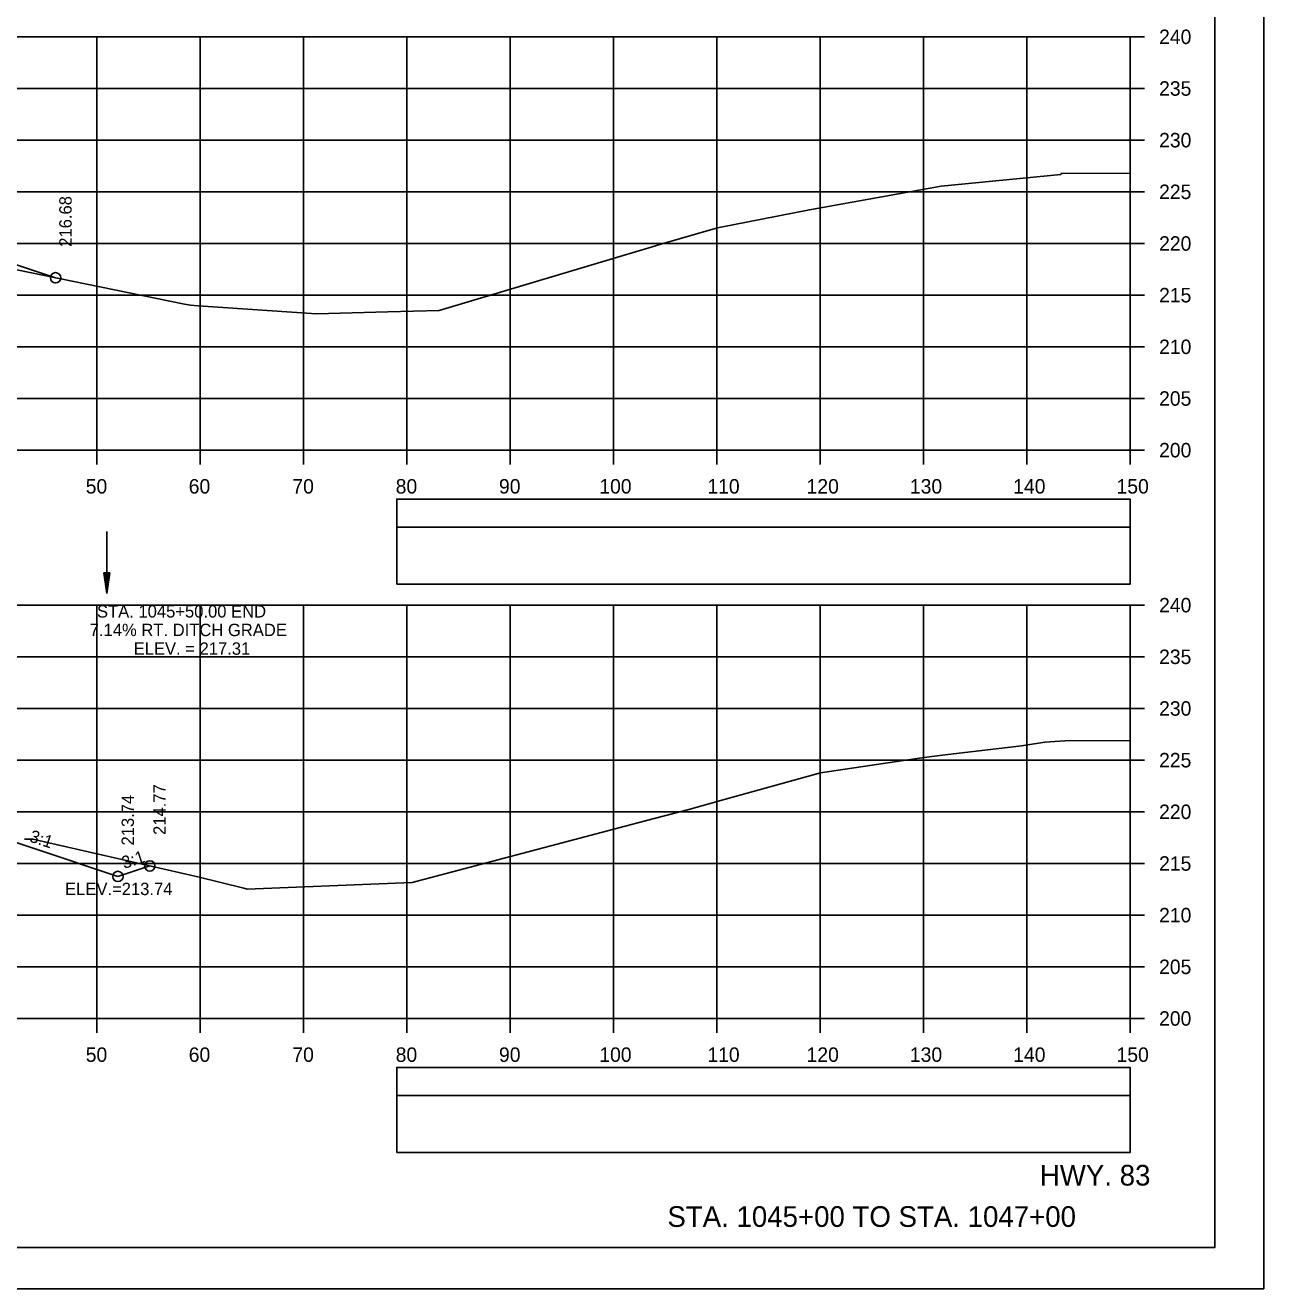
# Model space of a CAD drawing. Extents: x 1386544 to 1388153, y 379785 to 390999.
# Drawn here: x 1387402.7 to 1387522.6, y 387158.9 to 387281.1 of the extents above; entities that cross this region are included whole.
import ezdxf

# ---------------------------------------------------------------- set-up
doc = ezdxf.new("R2010")
doc.units = 0
for name, color, linetype in [('R_Axis', 7, 'Continuous'), ('R_Axis Annot', 7, 'Continuous'), ('R_Border', 7, 'Continuous'), ('R_Draft', 7, 'Continuous'), ('R_Exist Surface', 7, 'Continuous'), ('R_Fin Surface', 7, 'Continuous'), ('R_Grid', 7, 'Continuous'), ('R_No Plot', 7, 'Continuous'), ('R_Water', 7, 'Continuous'), ('R_Xsect Elev', 7, 'Continuous'), ('R_Xsect Slope', 7, 'Continuous')]:
    doc.layers.add(name, color=color, linetype=linetype)

msp = doc.modelspace()

# ---------------------------------------------------------------- linework, layer by layer
at = {"layer": 'R_Axis'}
for p, q in [((1387509.68, 387240.01), (1387509.68, 387280.01)), ((1387511.08, 387280.01), (1387509.68, 387280.01)), ((1387511.08, 387275.01), (1387509.68, 387275.01)), ((1387511.08, 387270.01), (1387509.68, 387270.01)), ((1387511.08, 387265.01), (1387509.68, 387265.01)), ((1387511.08, 387260.01), (1387509.68, 387260.01)), ((1387511.08, 387255.01), (1387509.68, 387255.01)), ((1387511.08, 387250.01), (1387509.68, 387250.01)), ((1387511.08, 387245.01), (1387509.68, 387245.01)), ((1387209.68, 387240.01), (1387509.68, 387240.01)), ((1387409.68, 387238.61), (1387409.68, 387240.01)), ((1387419.68, 387238.61), (1387419.68, 387240.01)), ((1387429.68, 387238.61), (1387429.68, 387240.01)), ((1387439.68, 387238.61), (1387439.68, 387240.01)), ((1387449.68, 387238.61), (1387449.68, 387240.01)), ((1387459.68, 387238.61), (1387459.68, 387240.01)), ((1387469.68, 387238.61), (1387469.68, 387240.01)), ((1387479.68, 387238.61), (1387479.68, 387240.01)), ((1387489.68, 387238.61), (1387489.68, 387240.01)), ((1387499.68, 387238.61), (1387499.68, 387240.01)), ((1387509.68, 387238.61), (1387509.68, 387240.01)), ((1387511.08, 387240.01), (1387509.68, 387240.01)), ((1387509.68, 387185.01), (1387509.68, 387225.01)), ((1387511.08, 387225.01), (1387509.68, 387225.01)), ((1387511.08, 387220.01), (1387509.68, 387220.01)), ((1387511.08, 387215.01), (1387509.68, 387215.01)), ((1387511.08, 387210.01), (1387509.68, 387210.01)), ((1387511.08, 387205.01), (1387509.68, 387205.01)), ((1387511.08, 387200.01), (1387509.68, 387200.01)), ((1387511.08, 387195.01), (1387509.68, 387195.01)), ((1387511.08, 387190.01), (1387509.68, 387190.01)), ((1387209.68, 387185.01), (1387509.68, 387185.01)), ((1387409.68, 387183.61), (1387409.68, 387185.01)), ((1387419.68, 387183.61), (1387419.68, 387185.01)), ((1387429.68, 387183.61), (1387429.68, 387185.01)), ((1387439.68, 387183.61), (1387439.68, 387185.01)), ((1387449.68, 387183.61), (1387449.68, 387185.01)), ((1387459.68, 387183.61), (1387459.68, 387185.01)), ((1387469.68, 387183.61), (1387469.68, 387185.01)), ((1387479.68, 387183.61), (1387479.68, 387185.01)), ((1387489.68, 387183.61), (1387489.68, 387185.01)), ((1387499.68, 387183.61), (1387499.68, 387185.01)), ((1387509.68, 387183.61), (1387509.68, 387185.01)), ((1387511.08, 387185.01), (1387509.68, 387185.01))]:
    msp.add_line(p, q, dxfattribs=at)
at = {"layer": 'R_Axis Annot'}
for points in [[(1387438.7, 387232.56), (1387509.68, 387232.56), (1387509.68, 387235.27), (1387438.7, 387235.27)], [(1387438.7, 387227.03), (1387509.68, 387227.03), (1387509.68, 387232.56), (1387438.7, 387232.56)], [(1387438.7, 387177.56), (1387509.68, 387177.56), (1387509.68, 387180.27), (1387438.7, 387180.27)], [(1387438.7, 387172.03), (1387509.68, 387172.03), (1387509.68, 387177.56), (1387438.7, 387177.56)]]:
    msp.add_lwpolyline(points, close=True, dxfattribs=at)
at = {"layer": 'R_Border'}
for q in [(1387517.86, 387368.3), (1387201.68, 387162.84)]:
    msp.add_line((1387517.86, 387162.84), q, dxfattribs=at)
at = {"layer": 'R_Exist Surface'}
for points in [[(1387401.91, 387257.46), (1387418.16, 387254.14), (1387418.74, 387254.03), (1387419.46, 387253.98), (1387430.94, 387253.19), (1387437.83, 387253.38), (1387442.81, 387253.54), (1387460.28, 387258.74), (1387463.33, 387259.64), (1387464.27, 387259.93), (1387469.75, 387261.54), (1387478.64, 387263.28), (1387491.4, 387265.56), (1387502.97, 387266.67), (1387503.04, 387266.81), (1387509.68, 387266.77)], [(1387402.65, 387202.37), (1387403.49, 387202.36), (1387405.02, 387202.01), (1387419.43, 387198.71), (1387423.91, 387197.62), (1387424.21, 387197.53), (1387425, 387197.57), (1387440.2, 387198.16), (1387463.61, 387204.36), (1387466.95, 387205.23), (1387470.53, 387206.22), (1387479.7, 387208.77), (1387489.25, 387210.19), (1387490.5, 387210.37), (1387491.78, 387210.51), (1387499.15, 387211.4), (1387501.43, 387211.74), (1387503.84, 387211.9), (1387509.68, 387211.87)]]:
    msp.add_lwpolyline(points, dxfattribs=at)
at = {"layer": 'R_Fin Surface'}
for points in [[(1387295.73, 387252.22), (1387323.68, 387261.54), (1387329.94, 387262.58), (1387339.68, 387264.2), (1387345.68, 387263.98), (1387347.68, 387263.9), (1387359.68, 387263.45), (1387371.68, 387263), (1387373.68, 387262.93), (1387379.68, 387262.69), (1387387.95, 387261.31), (1387395.68, 387260.02), (1387405.68, 387256.69)], [(1387295.6, 387196.65), (1387323.68, 387206.01), (1387329.51, 387206.98), (1387339.68, 387208.68), (1387345.68, 387208.39), (1387347.68, 387208.29), (1387359.68, 387207.72), (1387371.68, 387207.14), (1387373.68, 387207.05), (1387379.68, 387206.76), (1387388.81, 387205.24), (1387395.68, 387204.09), (1387411.71, 387198.75), (1387414.79, 387199.77)]]:
    msp.add_lwpolyline(points, dxfattribs=at)
at = {"layer": 'R_Grid'}
for p, q in [((1387209.68, 387280.01), (1387509.68, 387280.01)), ((1387409.68, 387240.01), (1387409.68, 387280.01)), ((1387419.68, 387240.01), (1387419.68, 387280.01)), ((1387429.68, 387240.01), (1387429.68, 387280.01)), ((1387439.68, 387240.01), (1387439.68, 387280.01)), ((1387449.68, 387240.01), (1387449.68, 387280.01)), ((1387459.68, 387240.01), (1387459.68, 387280.01)), ((1387469.68, 387240.01), (1387469.68, 387280.01)), ((1387479.68, 387240.01), (1387479.68, 387280.01)), ((1387489.68, 387240.01), (1387489.68, 387280.01)), ((1387499.68, 387240.01), (1387499.68, 387280.01)), ((1387509.68, 387240.01), (1387509.68, 387280.01)), ((1387209.68, 387275.01), (1387509.68, 387275.01)), ((1387209.68, 387270.01), (1387509.68, 387270.01)), ((1387209.68, 387265.01), (1387509.68, 387265.01)), ((1387209.68, 387260.01), (1387509.68, 387260.01)), ((1387209.68, 387255.01), (1387509.68, 387255.01)), ((1387209.68, 387250.01), (1387509.68, 387250.01)), ((1387209.68, 387245.01), (1387509.68, 387245.01)), ((1387209.68, 387240.01), (1387509.68, 387240.01)), ((1387209.68, 387225.01), (1387509.68, 387225.01)), ((1387409.68, 387185.01), (1387409.68, 387225.01)), ((1387419.68, 387185.01), (1387419.68, 387225.01)), ((1387429.68, 387185.01), (1387429.68, 387225.01)), ((1387439.68, 387185.01), (1387439.68, 387225.01)), ((1387449.68, 387185.01), (1387449.68, 387225.01)), ((1387459.68, 387185.01), (1387459.68, 387225.01)), ((1387469.68, 387185.01), (1387469.68, 387225.01)), ((1387479.68, 387185.01), (1387479.68, 387225.01)), ((1387489.68, 387185.01), (1387489.68, 387225.01)), ((1387499.68, 387185.01), (1387499.68, 387225.01)), ((1387509.68, 387185.01), (1387509.68, 387225.01)), ((1387209.68, 387220.01), (1387509.68, 387220.01)), ((1387209.68, 387215.01), (1387509.68, 387215.01)), ((1387209.68, 387210.01), (1387509.68, 387210.01)), ((1387209.68, 387205.01), (1387509.68, 387205.01)), ((1387209.68, 387200.01), (1387509.68, 387200.01)), ((1387209.68, 387195.01), (1387509.68, 387195.01)), ((1387209.68, 387190.01), (1387509.68, 387190.01)), ((1387209.68, 387185.01), (1387509.68, 387185.01))]:
    msp.add_line(p, q, dxfattribs=at)
at = {"layer": 'R_No Plot'}
msp.add_line((1387189.28, 387158.86), (1387522.61, 387158.86), dxfattribs=at)
for points in [[(1387189.27, 387372.19), (1387522.61, 387372.19), (1387522.61, 387158.86), (1387189.27, 387158.86)], [(1387435.6, 387368.3), (1387455.22, 387368.3), (1387455.22, 387358.42), (1387471.33, 387358.42), (1387494.53, 387358.42), (1387494.53, 387334.09), (1387517.86, 387334.09), (1387517.86, 387162.84), (1387201.68, 387162.84), (1387201.68, 387368.3)]]:
    msp.add_lwpolyline(points, close=True, dxfattribs=at)
for centre in [(1387405.68, 387256.69), (1387414.79, 387199.77), (1387411.71, 387198.75)]:
    msp.add_circle(centre, 0.5, dxfattribs=at)
at = {"layer": 'R_Water'}
for p, q in [((1387410.64, 387232.15), (1387410.64, 387226.15)), ((1387410.34, 387228.15), (1387410.64, 387226.15)), ((1387410.94, 387228.15), (1387410.34, 387228.15)), ((1387410.34, 387228.15), (1387410.64, 387226.15)), ((1387410.94, 387228.15), (1387410.34, 387228.15)), ((1387410.39, 387228.15), (1387410.64, 387226.49)), ((1387410.39, 387228.15), (1387410.64, 387226.49)), ((1387410.44, 387228.15), (1387410.64, 387226.83)), ((1387410.44, 387228.15), (1387410.64, 387226.83)), ((1387410.49, 387228.15), (1387410.64, 387227.17)), ((1387410.49, 387228.15), (1387410.64, 387227.17)), ((1387410.54, 387228.15), (1387410.64, 387227.5)), ((1387410.54, 387228.15), (1387410.64, 387227.5)), ((1387410.59, 387228.15), (1387410.64, 387227.84)), ((1387410.59, 387228.15), (1387410.64, 387227.84)), ((1387410.94, 387228.15), (1387410.64, 387226.15)), ((1387410.73, 387228.15), (1387410.64, 387227.5)), ((1387410.84, 387228.15), (1387410.64, 387226.83)), ((1387410.89, 387228.15), (1387410.64, 387226.49)), ((1387410.79, 387228.15), (1387410.64, 387227.17)), ((1387410.68, 387228.15), (1387410.64, 387227.84)), ((1387410.94, 387228.15), (1387410.64, 387226.15)), ((1387410.73, 387228.15), (1387410.64, 387227.5)), ((1387410.84, 387228.15), (1387410.64, 387226.83)), ((1387410.89, 387228.15), (1387410.64, 387226.49)), ((1387410.79, 387228.15), (1387410.64, 387227.17)), ((1387410.68, 387228.15), (1387410.64, 387227.84))]:
    msp.add_line(p, q, dxfattribs=at)

# ---------------------------------------------------------------- texts
at = {"layer": 'R_Axis Annot'}
for s, p in [('240', (1387512.48, 387279.31)), ('235', (1387512.48, 387274.31)), ('230', (1387512.48, 387269.31)), ('225', (1387512.48, 387264.31)), ('220', (1387512.48, 387259.31)), ('215', (1387512.48, 387254.31)), ('210', (1387512.48, 387249.31)), ('205', (1387512.48, 387244.31)), ('200', (1387512.48, 387239.31)), ('50', (1387408.59, 387235.81)), ('60', (1387418.56, 387235.81)), ('70', (1387428.59, 387235.81)), ('80', (1387438.59, 387235.81)), ('90', (1387448.59, 387235.81)), ('100', (1387458.3, 387235.81)), ('110', (1387468.76, 387235.81)), ('120', (1387478.36, 387235.81)), ('130', (1387488.36, 387235.81)), ('140', (1387498.36, 387235.81)), ('150', (1387508.36, 387235.81)), ('240', (1387512.48, 387224.31)), ('235', (1387512.48, 387219.31)), ('230', (1387512.48, 387214.31)), ('225', (1387512.48, 387209.31)), ('220', (1387512.48, 387204.31)), ('215', (1387512.48, 387199.31)), ('210', (1387512.48, 387194.31)), ('205', (1387512.48, 387189.31)), ('200', (1387512.48, 387184.31)), ('50', (1387408.59, 387180.81)), ('60', (1387418.56, 387180.81)), ('70', (1387428.59, 387180.81)), ('80', (1387438.59, 387180.81)), ('90', (1387448.59, 387180.81)), ('100', (1387458.3, 387180.81)), ('110', (1387468.76, 387180.81)), ('120', (1387478.36, 387180.81)), ('130', (1387488.36, 387180.81)), ('140', (1387498.36, 387180.81)), ('150', (1387508.36, 387180.81))]:
    msp.add_text(s, height=1.4, dxfattribs=at).set_placement(p)
at = {"layer": 'R_Draft'}
for s, p in [('HWY. 83', (1387500.94, 387168.84)), ('STA. 1045+00 TO STA. 1047+00', (1387464.89, 387164.84))]:
    msp.add_text(s, height=2, dxfattribs=at).set_placement(p)
at = {"layer": 'R_Xsect Elev'}
for s, p in [('216.68', (1387407.23, 387259.69)), ('214.77', (1387416.34, 387202.77)), ('213.74', (1387413.26, 387201.75))]:
    msp.add_text(s, height=1.2, rotation=90, dxfattribs=at).set_placement(p)
for s, p in [('STA. 1045+50.00 END ', (1387409.68, 387223.81)), ('7.14% RT. DITCH GRADE', (1387408.98, 387222.01)), ('ELEV. = 217.31', (1387413.23, 387220.21)), ('ELEV.=213.74', (1387406.59, 387196.95))]:
    msp.add_text(s, height=1.2, dxfattribs=at).set_placement(p)
at = {"layer": 'R_Xsect Slope'}
for rotation, p in [(341.5651, (1387403.06, 387202.16)), (18.4349, (1387412.31, 387199.47))]:
    msp.add_text('3:1', height=1.2, rotation=rotation, dxfattribs=at).set_placement(p)

doc.saveas('drawing.dxf')
